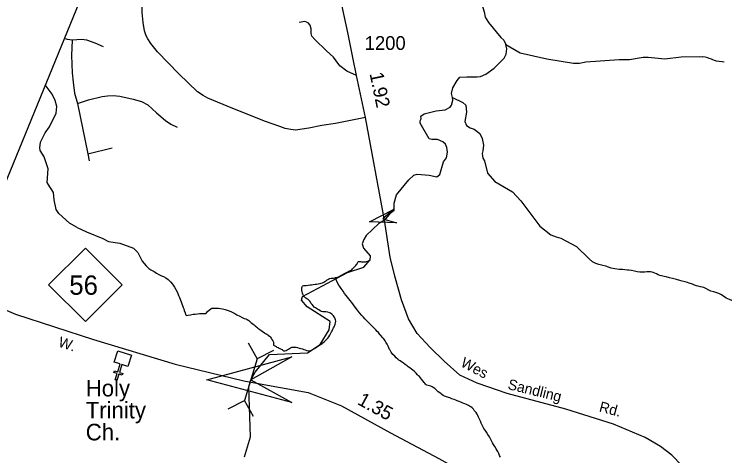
# Model space of a CAD drawing. Extents: x 2126262 to 2293712, y 749403 to 919119.
# Drawn here: x 2141497 to 2147941, y 863038 to 867041 of the extents above; entities that cross this region are included whole.
import ezdxf

# ---------------------------------------------------------------- set-up
doc = ezdxf.new("R2010")
doc.units = 0
for name, color, linetype in [('Exist Boundary Political CountyLine', 7, 'Continuous'), ('Exist Cultural Church CELL', 7, 'Continuous'), ('Exist Cultural Church Label', 7, 'Continuous'), ('Exist Hydrographic Creek Single Shore', 7, 'Continuous'), ('Exist Hydrographic Misc Water Feature', 7, 'Continuous'), ('Exist Road Non-System Type 51', 7, 'Continuous'), ('Exist Road Primary NC Attributed', 7, 'Continuous'), ('Exist Road Primary NC Label', 7, 'Continuous'), ('Exist Road Primary NC Service Mileage Hundredths English Label', 7, 'Continuous'), ('Exist Road Primary NC Shield CELL', 7, 'Continuous'), ('Exist Road Primary NC Shield Number Label', 7, 'Continuous'), ('Exist Road Secondary Mileage Hundredths English Label', 7, 'Continuous'), ('Exist Road Secondary Structure Culvert Attributed CELL', 7, 'Continuous'), ('Exist Road Secondary Structure Culvert CELL', 7, 'Continuous'), ('Exist Road Secondary Structure Standard Bridge Attributed CELL', 7, 'Continuous'), ('Exist Road Secondary Type 51 Attributed', 7, 'Continuous'), ('Exist Road Secondary Type 51 Label', 7, 'Continuous'), ('Exist Road Secondary Type 51 Number Label', 7, 'Continuous')]:
    doc.layers.add(name, color=color, linetype=linetype)

msp = doc.modelspace()

# ---------------------------------------------------------------- linework, layer by layer
at = {"layer": 'Exist Boundary Political CountyLine'}
msp.add_lwpolyline([(2148576.3, 883054.1), (2147672.8, 880767.6), (2147375.9, 880066.3), (2144173.6, 872249.3), (2143226.4, 869937.2), (2140998.3, 864497.6)], dxfattribs=at)
at = {"layer": 'Exist Cultural Church CELL'}
msp.add_lwpolyline([(2142528.4, 863848.7), (2142474.1, 863865.7), (2142451.2, 863793.1), (2142481.8, 863783.5), (2142477, 863768.2), (2142446.4, 863777.8), (2142428.4, 863720.5), (2142413.1, 863725.3), (2142431.2, 863782.6), (2142400.6, 863792.2), (2142405.4, 863807.5), (2142435.9, 863797.9), (2142458.8, 863870.5), (2142403.8, 863887.9), (2142435.7, 863989.5), (2142560.3, 863950.3)], close=True, dxfattribs=at)
at = {"layer": 'Exist Hydrographic Creek Single Shore'}
for points in [[(2145629.8, 867659.5), (2145683.8, 867635.8), (2145704.1, 867603.8), (2145716.5, 867519.9), (2145720.3, 867500.2), (2145772.6, 867426.2), (2145729.2, 867328.1), (2145685.7, 867251.9), (2145679.5, 867223.8), (2145687.7, 867191.8), (2145733.9, 867140.3), (2145758.5, 867062.4), (2145766.7, 867014.3), (2145796.9, 866966.4), (2145909.2, 866830.9), (2145937.6, 866807), (2145955.5, 866767.3)], [(2145471.8, 866285.2), (2145461.7, 866321.1), (2145473.6, 866373.1), (2145515, 866441.4), (2145536.9, 866469.5), (2145601, 866471.8), (2145695.1, 866472.2), (2145727, 866476.4), (2145772.8, 866498.4), (2145848.7, 866552.6), (2145940.1, 866643.3), (2145959.9, 866679.3), (2145963.9, 866727.4), (2145955.5, 866767.3)], [(2144906.8, 865237.3), (2144942.5, 865265), (2144941.5, 865329.2), (2144962.8, 865402.6), (2145075.1, 865539.4), (2145120.9, 865581.8), (2145152.9, 865590), (2145261, 865582.5), (2145330.9, 865566.6), (2145356.9, 865586.8), (2145390.5, 865702.9), (2145416.2, 865739.1), (2145428, 865789), (2145421.7, 865833.1), (2145407.6, 865862.9), (2145383.7, 865882.8), (2145335.6, 865904.8), (2145283.5, 865904.6), (2145259.6, 865910.3), (2145178.9, 866054), (2145178.7, 866074), (2145188.6, 866093.9), (2145184.5, 866117.9), (2145214.5, 866137.9), (2145324.3, 866164.5), (2145404.2, 866175), (2145450.3, 866197), (2145464.1, 866217.1), (2145473.9, 866261.2), (2145471.8, 866285.2)], [(2144906.8, 865237.3), (2144856.1, 865174.6), (2144805.1, 865144.4), (2144689.4, 865035.9), (2144667.6, 865000), (2144654, 864959.9), (2144666, 864920), (2144726.2, 864850.1), (2144723.6, 864809.9)], [(2143584.5, 863028.5), (2143641.5, 863211), (2143624.1, 863661.5), (2143643.1, 863727.3), (2143680.9, 863795), (2143813.5, 863955.5), (2144155.5, 863971.5), (2144271.6, 864047.8), (2144353.6, 864180.7), (2144362.4, 864255.9), (2144153.5, 864388.2), (2144102.4, 864448.2), (2144111.4, 864480.9), (2144518.5, 864698.8), (2144668.6, 864748.2), (2144723.6, 864809.9)]]:
    msp.add_lwpolyline(points, dxfattribs=at)
at = {"layer": 'Exist Hydrographic Misc Water Feature'}
for points in [[(2145955.5, 866767.3), (2146085.8, 866689.8), (2146328.1, 866634.9), (2146570.4, 866596.1), (2146622.2, 866596.4), (2146682.2, 866610.5), (2146984.1, 866629.9), (2147076, 866630.3), (2147199.8, 866650.7), (2147247.7, 866653), (2147396, 866635.5), (2147545.6, 866654.3), (2147709.8, 866658.8), (2147741.8, 866655.2)], [(2147934.7, 866605.9), (2147918.7, 866607.7), (2147888.8, 866611.6), (2147866.8, 866615.5), (2147848.6, 866621.8), (2147832.6, 866628), (2147820.3, 866632.3), (2147800, 866640.8), (2147788.1, 866645), (2147773.8, 866649.2), (2147761.9, 866651.4), (2147741.8, 866655.3)], [(2142067.9, 865108.5), (2141999.5, 865148), (2141903.2, 865233.6), (2141877, 865269.6), (2141858.8, 865357.3), (2141852.3, 865425.3), (2141804, 865499.1), (2141796.1, 865515.1), (2141805.6, 865639.2), (2141769.2, 865748.9), (2141732.9, 865804.7), (2141728.8, 865828.8), (2141734.5, 865880.8), (2141778.2, 865964.9), (2141817.7, 866019.2), (2141877.4, 866145.3), (2141882.9, 866205.2), (2141868.9, 866257.3), (2141842.6, 866315.3), (2141777.6, 866400.4)], [(2145471.8, 866285.2), (2145566, 866241.6), (2145592.1, 866215.8), (2145598.3, 866151.7), (2145582.8, 866067.7), (2145599.1, 866031.9), (2145633.1, 866011.8), (2145669, 866000.3), (2145721.2, 865958.5), (2145739.4, 865914.5), (2145751.6, 865854.5), (2145747.9, 865802.4), (2145740.1, 865778.3), (2145746.1, 865734.6), (2145762.4, 865710.6), (2145788.9, 865598.8), (2145855, 865525), (2146017.4, 865429.7), (2146091.8, 865350.1), (2146262.9, 865118.9), (2146365, 865041.3), (2146411.1, 865021.7), (2146455.2, 865011.9), (2146595.7, 864934.5), (2146712.1, 864822.9)], [(2142067.9, 865108.5), (2142154, 865066.7), (2142302, 865007.6), (2142352.3, 864979.6), (2142456.3, 864964), (2142578.4, 864920.8), (2142618.6, 864880.9), (2142659, 864803)], [(2142659.1, 864803.3), (2142694, 864759.2), (2142702.4, 864749.3), (2142718.4, 864735.2), (2142734.8, 864724.3), (2142752.9, 864714.5), (2142765.4, 864707.1), (2142787.5, 864693.9), (2142809.6, 864682.4), (2142834.1, 864670.7), (2142850.3, 864663.2), (2142872.4, 864651.5), (2142892.7, 864635.6), (2142914.8, 864614), (2142933.1, 864594.7), (2142951.3, 864566.5), (2142963.6, 864546.5), (2142977.8, 864516.7), (2142987.4, 864491.1), (2142996, 864471.3), (2143010.4, 864433.1), (2143016.5, 864416.6), (2143022.7, 864401), (2143030.9, 864381.1), (2143035, 864369.6), (2143039.1, 864355.5), (2143046.3, 864334), (2143051.4, 864319.1), (2143053.7, 864315), (2143060, 864310.8), (2143073.6, 864311.3), (2143095.3, 864315.8), (2143119.7, 864320.3), (2143139.4, 864322.2), (2143159.3, 864324.3), (2143177.3, 864326.4), (2143199.2, 864326.7), (2143223.4, 864327.1), (2143233.3, 864328.6), (2143241.1, 864334.9), (2143249.1, 864344.7), (2143266.9, 864361.5), (2143280.9, 864371), (2143288.9, 864374.9), (2143302.8, 864377.2), (2143320.8, 864377.6), (2143350.8, 864376.1), (2143384.8, 864370.5), (2143408.8, 864364.2), (2143437.1, 864354.7), (2143461.1, 864345.1), (2143481.2, 864337.4), (2143499, 864327.1), (2143517.1, 864317), (2143543.3, 864303.2), (2143564, 864293), (2143583.5, 864283.6), (2143597.7, 864278.3), (2143609.6, 864272.4), (2143623.5, 864263.9), (2143633.8, 864254.6), (2143643.8, 864246.1), (2143651.8, 864240.3), (2143663.9, 864230.2), (2143671.9, 864224.3), (2143682.1, 864215.1), (2143698.1, 864202.5), (2143706.1, 864194.9), (2143724.4, 864181.3), (2143732.4, 864175.5), (2143746.3, 864167), (2143766.6, 864153.5), (2143776.9, 864146.7), (2143788.6, 864139.9), (2143796.6, 864135.6), (2143804.6, 864129.7), (2143818.9, 864118), (2143822.8, 864112.1), (2143828.8, 864103.7), (2143834.9, 864093), (2143841.1, 864079.7), (2143847.4, 864066.5), (2143849.3, 864052.5), (2143848.9, 864039.3)], [(2144411.1, 864652.8), (2144420.5, 864654.2), (2144429.8, 864657.3), (2144439.8, 864661.2), (2144453.8, 864669.1), (2144469.8, 864677.8), (2144479.6, 864683.3), (2144491.5, 864689.7), (2144511.4, 864699.9), (2144523.3, 864706.2), (2144539.3, 864714.1), (2144547.3, 864718.1), (2144558.1, 864725.1), (2144566.5, 864734.1), (2144575.1, 864742.1), (2144587, 864754.9), (2144594.8, 864763), (2144601.8, 864771.1), (2144606.9, 864779.2), (2144610.6, 864786.3), (2144614.5, 864792.9), (2144620.1, 864797.7), (2144626.4, 864799.2), (2144636.3, 864798.2), (2144646.5, 864797.1), (2144662.9, 864796), (2144674.2, 864795.7), (2144684.2, 864797.1), (2144691.4, 864798.7), (2144703.9, 864802.4), (2144709.7, 864804.8), (2144717, 864808.7), (2144724.6, 864814.3)], [(2147752.2, 864562.5), (2147720.6, 864570.4), (2147698.5, 864576.4), (2147684.6, 864579.6), (2147666.3, 864585.2), (2147648.5, 864592.4), (2147618.3, 864602.5), (2147602.5, 864608.1), (2147580.8, 864613.6), (2147554.6, 864620.1), (2147532.6, 864626), (2147502.5, 864635.6), (2147466.6, 864645.4), (2147440.5, 864650.8), (2147410.4, 864658.8), (2147390.3, 864662.5), (2147368.4, 864668.8), (2147352.4, 864672.3), (2147336.4, 864678.4), (2147320.4, 864686.1), (2147307.3, 864692.1), (2147292.5, 864698.2), (2147282, 864701.7), (2147268.1, 864705.3), (2147254.4, 864705.6), (2147234.1, 864705), (2147216, 864703), (2147192, 864701), (2147171.1, 864702.4), (2147146.1, 864706.2), (2147121.9, 864711.5), (2147095.9, 864716.1), (2147072.1, 864719.9), (2147057.9, 864721.9), (2147036, 864723.9), (2147014, 864725.2), (2146982.7, 864726.6), (2146944.5, 864732.1), (2146911.1, 864740.1), (2146886.1, 864747.1), (2146861.9, 864755.6), (2146836.1, 864763.5), (2146822.3, 864767), (2146798.5, 864772.3), (2146772.5, 864780.1), (2146758.5, 864786.1), (2146742.5, 864796.3), (2146712, 864823.2)], [(2144144.5, 864582.8), (2144162.6, 864584.9), (2144180.6, 864587), (2144194.6, 864589.1), (2144208.5, 864591.3), (2144226.4, 864593.5), (2144239.9, 864594.7), (2144252.8, 864596.2), (2144270.4, 864599.9), (2144282.3, 864602.1), (2144291.6, 864604.4), (2144300.4, 864608.3), (2144306.3, 864612.3), (2144314.3, 864617.8), (2144322.3, 864624.3), (2144328.1, 864628.3), (2144334, 864632.3), (2144340.2, 864636.3), (2144351.8, 864642.5), (2144359.8, 864644.8), (2144370.1, 864647), (2144383.8, 864648.3), (2144393.9, 864649.1), (2144403.5, 864650.5), (2144411.1, 864652.8)], [(2145219.8, 863696.1), (2145215.9, 863701.9), (2145203.6, 863716.1), (2145191.5, 863732), (2145181.3, 863743.7), (2145171.2, 863755.3), (2145163.2, 863763.8), (2145155, 863772.9), (2145141.1, 863787.1), (2145127.1, 863801.4), (2145110.7, 863813.2), (2145098.9, 863822.5), (2145084.3, 863834.2), (2145070.6, 863844.3), (2145060.5, 863852.7), (2145042.3, 863864.6), (2145026.3, 863876.4), (2145008.4, 863888.3), (2144996.1, 863897.6), (2144984.4, 863906.1), (2144976, 863913.5), (2144961.9, 863925.3), (2144947.9, 863941.2), (2144931.7, 863957.1), (2144915.1, 863977.1), (2144905.3, 863995.4), (2144901.4, 864002.8), (2144895.2, 864017), (2144889.1, 864031), (2144878.8, 864050.9), (2144868.8, 864066.7), (2144860.6, 864080.8), (2144848.7, 864099.1), (2144840.3, 864108.2), (2144820.2, 864132.5), (2144814, 864138.4), (2144800.1, 864154.2), (2144789.8, 864165.9), (2144777.7, 864178.5), (2144745.5, 864209.5), (2144727.3, 864227.9), (2144715.4, 864239.7), (2144695.3, 864259.8), (2144677.1, 864278.9), (2144665.2, 864293.2), (2144650.8, 864309.1), (2144629.9, 864334.1), (2144610.8, 864358.3), (2144590.1, 864384.1), (2144574.1, 864406.6), (2144557.9, 864428.2), (2144543.6, 864444.1), (2144507.3, 864490), (2144493.1, 864509.9), (2144479.2, 864529.9), (2144462.6, 864553.3), (2144450.7, 864571.6), (2144440.6, 864584.9), (2144427.9, 864604.9), (2144419.5, 864626.3), (2144411.1, 864652.8)], [(2143848.9, 864039.3), (2143871.6, 864028.3), (2143880, 864024), (2143889.9, 864018.8), (2143897.7, 864014.5), (2143906.9, 864009.5), (2143917.8, 864004.3), (2143926.6, 864000.1), (2143934.4, 863995), (2143941.7, 863990.6), (2143947.9, 863988.9), (2143951.8, 863988.9), (2143962, 863991.2), (2143972.9, 863997.4), (2143985.6, 864005.4), (2143993.8, 864010.9), (2144003.7, 864017.3), (2144013.5, 864021.2), (2144022.5, 864022.7), (2144031.6, 864023.3), (2144037.5, 864024), (2144041.6, 864024), (2144055.5, 864022), (2144067.6, 864018.4), (2144081.6, 864014), (2144111.5, 864006), (2144124.6, 864001.7), (2144135.9, 863998.2), (2144151.5, 863992.9), (2144165.9, 863990.2), (2144179.8, 863990.7), (2144187.8, 863993), (2144199.5, 863999.4), (2144207.5, 864003.3), (2144219.6, 864011.1), (2144231.7, 864019.2), (2144237.4, 864023.1), (2144251.4, 864031.9), (2144264.3, 864039.9), (2144275.8, 864046.9), (2144289.1, 864055.7), (2144297.1, 864062.1), (2144308.8, 864071.7), (2144326.8, 864088.6), (2144342.6, 864104.7), (2144350.6, 864116.8), (2144358.6, 864130.6), (2144368.3, 864148.4), (2144374.6, 864161.3), (2144379.5, 864171.9), (2144387.5, 864186.6), (2144393.7, 864197), (2144397.8, 864206.9), (2144404.3, 864222.3), (2144408.9, 864231.2), (2144411.5, 864242.7), (2144412.5, 864258.2), (2144411.3, 864271.4), (2144409.1, 864278.7), (2144405.2, 864288.7), (2144392.9, 864307), (2144384.9, 864314.6), (2144378.9, 864320.5), (2144364.8, 864330.6), (2144356.6, 864334.8), (2144342.6, 864340.1), (2144324.6, 864342.1), (2144308.6, 864342.4), (2144296.3, 864343.4), (2144284.6, 864346.1), (2144272.5, 864352.2), (2144260.6, 864359.7), (2144248.3, 864365.8), (2144238.2, 864371.7), (2144228.4, 864377.7), (2144218.4, 864385.3), (2144210.2, 864393.7), (2144198.1, 864409.5), (2144188, 864422.8), (2144179.8, 864435.3), (2144171.8, 864446.9), (2144161.6, 864454.5), (2144151.9, 864460.4), (2144141.1, 864466.4), (2144133.7, 864472.3), (2144129.6, 864476.5), (2144125.7, 864482.4), (2144119.3, 864492.3), (2144114.2, 864503.1), (2144111.3, 864512.9), (2144109.1, 864524.5), (2144107, 864540.2), (2144106.4, 864551.7), (2144106.8, 864560.6), (2144108.7, 864570.4), (2144110.9, 864574.5), (2144114.6, 864578.5), (2144124.6, 864580.8), (2144133.1, 864581.4), (2144144.5, 864582.8)], [(2148396.9, 864112.2), (2148394.9, 864116.2), (2148390.6, 864124.1), (2148380.5, 864146.2), (2148366.4, 864170.1), (2148340.3, 864207.9), (2148318.2, 864235.8), (2148296, 864255.7), (2148261.8, 864283.5), (2148227.5, 864307.2), (2148193.5, 864333.1), (2148159.3, 864354.8), (2148113.3, 864384.5), (2148063.1, 864414.3), (2148019, 864440), (2147984.8, 864455.8), (2147954.8, 864467.7), (2147930.8, 864483.5), (2147906.6, 864501.4), (2147888.6, 864509.3), (2147840.6, 864525), (2147814.6, 864530.9), (2147752.2, 864562.5)], [(2145907.4, 863025.8), (2145899.4, 863039.8), (2145891.2, 863057.2), (2145883.2, 863075.4), (2145876.8, 863085.4), (2145868.8, 863099.6), (2145854.7, 863121.1), (2145844.4, 863140.2), (2145834.2, 863156.8), (2145818.2, 863186.6), (2145805.9, 863209.1), (2145791.5, 863230.6), (2145779.4, 863250.7), (2145766.9, 863269), (2145755, 863286.4), (2145747, 863302.2), (2145740.9, 863316.2), (2145732.7, 863334.4), (2145724.7, 863351.8), (2145716.3, 863370.1), (2145708.1, 863388.3), (2145701.5, 863402.3), (2145694.1, 863415.6), (2145685.9, 863429.7), (2145669.5, 863449.7), (2145661.9, 863461.4), (2145649.4, 863473.2), (2145639.6, 863481.5), (2145627.3, 863489.2), (2145617.4, 863495.1), (2145599.4, 863502.8), (2145585, 863508.9), (2145573.5, 863513.2), (2145560, 863518.5), (2145547.1, 863524.5), (2145531.1, 863530.5), (2145515.5, 863535.7), (2145501.2, 863542.7), (2145487, 863547.8), (2145466.9, 863555.6), (2145446.8, 863561.8), (2145434.9, 863565.4), (2145400.5, 863579.2), (2145388.6, 863585.2), (2145376.5, 863592.7), (2145368.5, 863599.5), (2145356.6, 863608.7), (2145342.2, 863618.9), (2145322.4, 863636.5), (2145310.3, 863648.3), (2145296.1, 863658.4), (2145286.1, 863664.3), (2145276, 863668.6), (2145261.9, 863672.3), (2145251.8, 863674), (2145239.9, 863677.6), (2145233.6, 863680.2), (2145228, 863686.1), (2145219.8, 863696.1)]]:
    msp.add_lwpolyline(points, dxfattribs=at)
at = {"layer": 'Exist Road Non-System Type 51'}
for p, q in [((2142070.4, 866232.2), (2142164, 865776.2)), ((2142164, 865776.2), (2142385.7, 865829.6)), ((2142164, 865776.2), (2142178.1, 865711.7))]:
    msp.add_line(p, q, dxfattribs=at)
for points in [[(2144681.5, 866103.2), (2144411.8, 866051.3), (2144286, 866030.9), (2144169.6, 866007.3), (2144048.5, 865990), (2144004.5, 865994.7), (2143954.2, 866004.2), (2143905.5, 866021.5), (2143777.3, 866068.6), (2143480.1, 866185), (2143253.7, 866280.9), (2143212, 866302.9), (2143160.1, 866337.5), (2142990.3, 866499.5), (2142796.9, 866700.8), (2142735.5, 866776.2), (2142710.4, 866817.1), (2142693.1, 866843.9), (2142678.9, 866891), (2142667.9, 866966.5), (2142657.7, 867057.7), (2142657.7, 867134.8)], [(2144601.7, 866485.6), (2144512.5, 866526), (2144451.1, 866573.5), (2144417.6, 866618.2), (2144392.5, 866650.3), (2144329.8, 866708.9), (2144222.8, 866811.7), (2144196.3, 866841), (2144189.4, 866867.5), (2144190.8, 866908), (2144182.4, 866941.5), (2144162.9, 866963.8), (2144132.2, 866973.6), (2144080.6, 866966.6)], [(2142022.4, 866806.1), (2141980, 866810.8), (2141950.2, 866821.5)], [(2142022.4, 866806.1), (2142017.7, 866666.2), (2142022.4, 866510.5), (2142031.9, 866425.6), (2142045.2, 866326.5), (2142070.4, 866232.2)], [(2142305.5, 866744.8), (2142231.6, 866779.4), (2142156.1, 866804.5), (2142108.9, 866810.8), (2142022.4, 866806.1)], [(2142070.4, 866232.2), (2142169.5, 866263.6), (2142295.3, 866293.5), (2142342.4, 866301.4), (2142394.3, 866304.5), (2142454.1, 866298.2), (2142575.2, 866269.9), (2142650.6, 866249.5), (2142710.4, 866218), (2142788.2, 866147.3), (2142870, 866078.1), (2142917.2, 866045), (2142973.8, 866018.3)]]:
    msp.add_lwpolyline(points, dxfattribs=at)
at = {"layer": 'Exist Road Primary NC Attributed'}
msp.add_lwpolyline([(2141013.2, 864534), (2141510.2, 864322.9), (2142216, 864092.1), (2142957.4, 863867.9), (2143578.4, 863718.7), (2143660.6, 863701.5), (2144163.6, 863612.6), (2144464.8, 863489.7), (2144908.3, 863246.9), (2145347.7, 863013.7), (2145668.9, 862835.6), (2146067.8, 862608.2), (2146410.5, 862447), (2146639.9, 862355.6), (2146863.1, 862259.2), (2147318.4, 862081.3), (2147618.3, 861958.4)], dxfattribs=at)
at = {"layer": 'Exist Road Primary NC Shield CELL'}
msp.add_lwpolyline([(2141809.3, 864587.4), (2142142.3, 864920.4), (2142475.3, 864587.4), (2142142.3, 864254.4)], close=True, dxfattribs=at)
at = {"layer": 'Exist Road Secondary Structure Culvert Attributed CELL'}
msp.add_lwpolyline([(2144015.8, 863520.3), (2143243.1, 863727.3), (2144015.8, 863934.4), (2143643.1, 863727.3)], close=True, dxfattribs=at)
at = {"layer": 'Exist Road Secondary Structure Culvert CELL'}
for p, q in [((2143618.8, 864061.9), (2143701, 863917.1)), ((2143850.1, 863991.3), (2143701, 863917.1)), ((2143701, 863917.1), (2143585.1, 863537.6)), ((2143436, 863463.4), (2143585.1, 863537.6)), ((2143667.3, 863392.7), (2143585.1, 863537.6))]:
    msp.add_line(p, q, dxfattribs=at)
at = {"layer": 'Exist Road Secondary Structure Standard Bridge Attributed CELL'}
msp.add_lwpolyline([(2144964.3, 865149), (2144720.6, 865157.7), (2144936, 865272), (2144839.4, 865185)], close=True, dxfattribs=at)
at = {"layer": 'Exist Road Secondary Type 51 Attributed'}
for points in [[(2144856.1, 865174.6), (2144681.5, 866103.2), (2144601.7, 866485.6), (2144568.3, 866648.9), (2144523.8, 866874.4), (2144477.7, 867085.1), (2144437.4, 867317.3), (2144401.1, 867437.4), (2144355.1, 867537.9), (2144125.6, 868178.4), (2143958.4, 868635.3), (2143742.4, 869258), (2143683.9, 869379.9), (2143624, 869473.4), (2143571, 869546), (2143416.2, 869727.5), (2143226.4, 869937.2)], [(2147955.9, 861820.8), (2147894.6, 862141.2), (2147865.5, 862309.5), (2147833.4, 862453.3), (2147761.1, 862627.1), (2147701.1, 862730.4), (2147630, 862842.1), (2147550.7, 862950.6), (2147460.1, 863042.8), (2147358.3, 863122.3), (2147217.8, 863204.1), (2146930.5, 863324.1), (2146498.2, 863460.9), (2145966.7, 863602.6), (2145696.1, 863694.8), (2145537.1, 863767.3), (2145394.9, 863895.8), (2145269.8, 864020.6), (2145152.7, 864146.2), (2145071.8, 864280.2), (2145010.4, 864450.5), (2144949.2, 864666.4), (2144907.4, 864839.5), (2144856.1, 865174.6)]]:
    msp.add_lwpolyline(points, dxfattribs=at)

# ---------------------------------------------------------------- texts
at = {"layer": 'Exist Cultural Church Label'}
for s, p in [('Holy ', (2142146.2, 863576.1)), ('Trinity', (2142146.2, 863376.9)), ('Ch.', (2142146.2, 863177.7))]:
    msp.add_text(s, height=150, dxfattribs=at).set_placement(p)
at = {"layer": 'Exist Road Primary NC Label'}
msp.add_text('W.', height=95, rotation=341.76969, dxfattribs=at).set_placement((2141890, 864030.3))
at = {"layer": 'Exist Road Primary NC Service Mileage Hundredths English Label'}
msp.add_text('1.35', height=125, rotation=331.29325, dxfattribs=at).set_placement((2144601.2, 863509.3))
at = {"layer": 'Exist Road Primary NC Shield Number Label'}
msp.add_text('56', height=175, dxfattribs=at).set_placement((2141996.5, 864497.7))
at = {"layer": 'Exist Road Secondary Mileage Hundredths English Label'}
msp.add_text('1.92', height=125, rotation=281.77726, dxfattribs=at).set_placement((2144719, 866502.7))
at = {"layer": 'Exist Road Secondary Type 51 Label'}
for s, rotation, p in [('Wes', 332.25379, (2145537.8, 863853)), ('Sandling', 346.20021, (2145967.1, 863643.7)), ('Rd.', 345.32226, (2146795.5, 863440.5))]:
    msp.add_text(s, height=95, rotation=rotation, dxfattribs=at).set_placement(p)
at = {"layer": 'Exist Road Secondary Type 51 Number Label'}
msp.add_text('1200', height=125, dxfattribs=at).set_placement((2144675.5, 866717.2))

doc.saveas('drawing.dxf')
